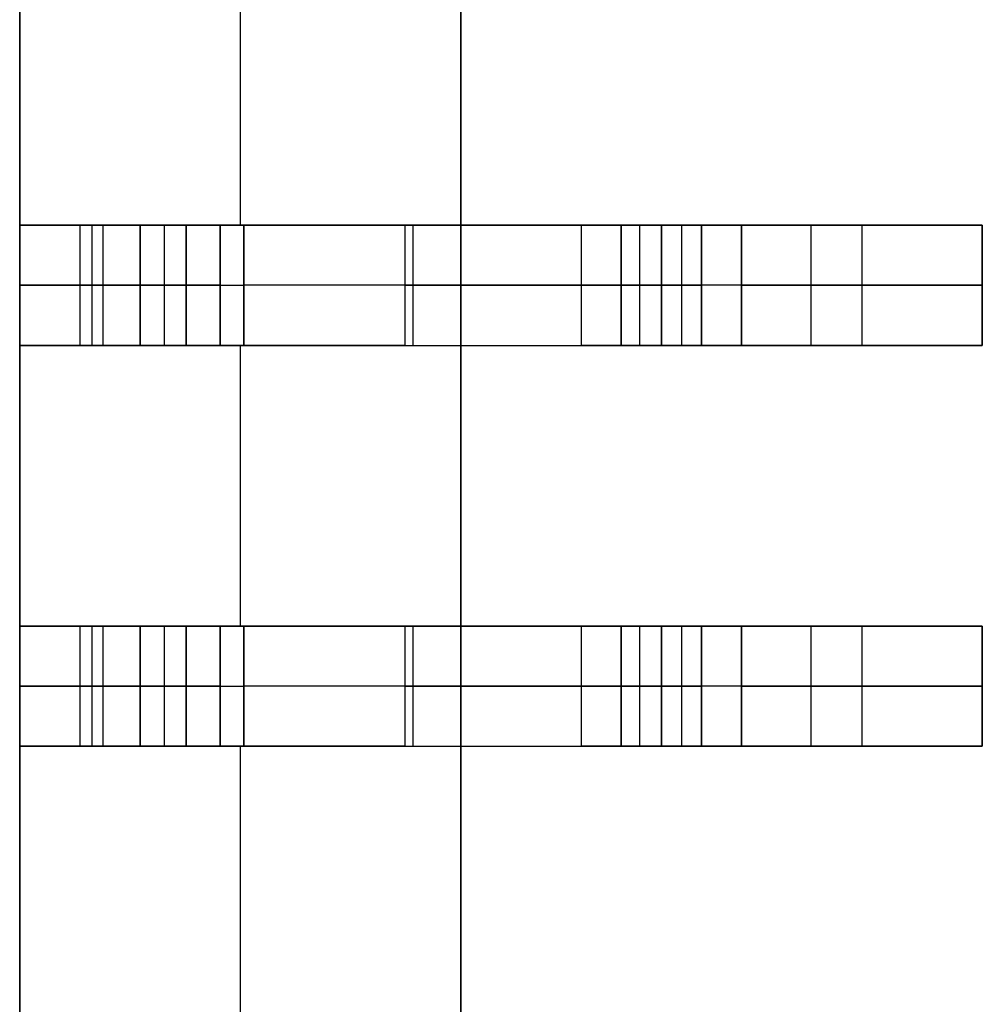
# Model space of a CAD drawing. Extents: x -64 to 57, y 4 to 161.
# Tile 282 of 342: x 12.72 to 13.92, y 142.2 to 143.42. Entities that reach past the tile are written whole.
import ezdxf

# ---------------------------------------------------------------- set-up
doc = ezdxf.new("R2010")
doc.units = 0
doc.layers.add('DEFAULT', color=7, linetype='CONTINUOUS')

msp = doc.modelspace()

# ---------------------------------------------------------------- linework, layer by layer
at = {"layer": 'DEFAULT', "color": 254}
for p, q in [((13.271, 128.8919, 41.6166), (13.271, 150.7919, 41.6166)), ((13.271, 128.8919, 41.6166), (13.271, 150.7919, 41.6166)), ((13.271, 129.9569, 41.1166), (13.271, 149.7269, 41.1166)), ((13.271, 149.7269, 41.1166), (13.271, 129.9569, 41.1166)), ((12.721, 149.5169, 37.6366), (12.721, 130.1669, 37.6366)), ((12.721, 149.5169, 39.3766), (12.721, 130.1669, 39.3766)), ((12.721, 130.1669, 37.6366), (12.721, 149.5169, 37.6366)), ((12.721, 143.1669, 41.1166), (12.721, 143.5169, 41.1166)), ((12.721, 143.5169, 41.1166), (12.721, 143.1669, 41.1166)), ((12.996, 143.5169, 41.1166), (12.996, 143.1669, 41.1166)), ((12.721, 143.1669, 40.7397), (12.721, 143.0169, 40.7397)), ((12.721, 143.1669, 38.0166), (12.721, 143.0169, 38.0166)), ((12.9284, 143.1669, 38.0166), (12.721, 143.1669, 38.0166)), ((12.721, 143.0169, 38.5166), (12.721, 143.1669, 38.5166)), ((12.721, 143.1669, 38.5166), (12.871, 143.1669, 38.5166)), ((12.721, 143.0169, 39.3866), (12.721, 143.1669, 39.3866)), ((12.721, 143.1669, 39.3866), (12.901, 143.1669, 39.3866)), ((12.721, 143.1669, 38.5166), (12.721, 143.1669, 38.0166)), ((12.871, 143.1669, 38.5166), (12.721, 143.1669, 38.5166)), ((12.721, 143.1669, 39.3866), (12.901, 143.1669, 39.3866)), ((12.721, 143.1669, 40.0666), (12.721, 143.1669, 39.3866)), ((12.721, 143.1669, 41.1166), (12.721, 143.1669, 40.7397)), ((13.201, 143.1669, 41.1166), (12.721, 143.1669, 41.1166)), ((12.721, 143.1669, 38.0166), (12.9284, 143.1669, 38.0166)), ((12.721, 143.0169, 40.0666), (12.721, 143.1669, 40.0666)), ((12.721, 143.1669, 39.3866), (12.721, 143.1669, 40.0666)), ((12.721, 143.0169, 39.3866), (12.721, 143.1669, 39.3866)), ((12.721, 143.1669, 40.0666), (12.721, 143.0169, 40.0666)), ((12.721, 143.1669, 38.0166), (12.721, 143.1669, 38.5166)), ((12.721, 143.0169, 38.0166), (12.721, 143.1669, 38.0166)), ((12.721, 143.1669, 38.5166), (12.721, 143.0169, 38.5166)), ((12.721, 143.1669, 40.7397), (12.721, 143.1669, 41.1166)), ((12.721, 143.0169, 40.7397), (12.721, 143.1669, 40.7397)), ((12.721, 143.1669, 41.1166), (13.201, 143.1669, 41.1166)), ((12.796, 143.1669, 38.5166), (12.796, 143.0169, 38.5166)), ((12.811, 143.1669, 39.3866), (12.811, 143.0169, 39.3866)), ((12.8247, 143.1669, 38.0166), (12.8247, 143.0169, 38.0166)), ((12.871, 143.0169, 38.5166), (12.871, 143.1669, 38.5166)), ((12.871, 143.1669, 38.5166), (12.871, 143.0169, 38.5166)), ((12.901, 143.1669, 39.3866), (12.901, 143.0169, 39.3866)), ((12.901, 143.1669, 39.3866), (12.901, 143.0169, 39.3866)), ((12.9284, 143.1669, 38.0166), (12.9284, 143.0169, 38.0166)), ((12.9284, 143.0169, 38.0166), (12.9284, 143.1669, 38.0166)), ((12.9284, 143.1669, 38.0166), (13.0005, 143.1669, 37.9858)), ((12.971, 143.0169, 39.3166), (12.971, 143.1669, 39.3166)), ((12.971, 143.0169, 39.3166), (12.971, 143.1669, 39.3166)), ((12.971, 143.1669, 39.3166), (12.971, 143.1669, 38.6166)), ((12.971, 143.1669, 38.6166), (12.971, 143.0169, 38.6166)), ((12.971, 143.1669, 38.9666), (12.971, 143.0169, 38.9666)), ((12.971, 143.1669, 38.6166), (12.971, 143.0169, 38.6166)), ((12.971, 143.0169, 40.3166), (12.971, 143.1669, 40.3166)), ((12.971, 143.1669, 40.3366), (12.971, 143.0169, 40.3366)), ((12.971, 143.1669, 40.3166), (12.971, 143.1669, 40.3366)), ((12.971, 143.0169, 40.3266), (12.971, 143.1669, 40.3266)), ((12.971, 143.0169, 40.3366), (12.971, 143.1669, 40.3366)), ((12.971, 143.1669, 39.3166), (12.971, 143.1669, 38.6166)), ((12.971, 143.1669, 40.3366), (12.971, 143.1669, 40.3166)), ((12.971, 143.1669, 39.3166), (13.471, 143.1669, 39.3166)), ((12.971, 143.1669, 40.3166), (12.971, 143.0169, 40.3166)), ((13.0005, 143.0169, 37.9858), (13.0005, 143.1669, 37.9858)), ((13.0005, 143.1669, 37.9858), (13.0005, 143.0169, 37.9858)), ((13.4215, 143.1669, 37.5473), (13.0005, 143.1669, 37.9858)), ((13.0005, 143.1669, 37.9858), (13.4215, 143.1669, 37.5473)), ((13.201, 143.1669, 41.1166), (13.201, 143.0169, 41.1166)), ((13.201, 143.1669, 41.1166), (13.201, 143.0169, 41.1166)), ((13.211, 143.1669, 37.7666), (13.211, 143.0169, 37.7666)), ((13.321, 143.1669, 37.652), (13.321, 143.1669, 41.0057)), ((13.4215, 143.0169, 37.5473), (13.4215, 143.1669, 37.5473)), ((13.4215, 143.0169, 37.5473), (13.4215, 143.1669, 37.5473)), ((13.4215, 143.1669, 37.5473), (13.4936, 143.1669, 37.5166)), ((13.471, 143.0169, 39.2966), (13.471, 143.1669, 39.2966)), ((13.471, 143.1669, 39.2966), (13.471, 143.0169, 39.2966)), ((13.471, 143.1669, 39.3966), (13.471, 143.1669, 39.2966)), ((13.471, 143.0169, 39.3966), (13.471, 143.1669, 39.3966)), ((13.471, 143.1669, 39.3466), (13.471, 143.0169, 39.3466)), ((13.471, 143.1669, 39.3966), (13.471, 143.0169, 39.3966)), ((13.471, 143.0169, 39.8466), (13.471, 143.1669, 39.8466)), ((13.471, 143.1669, 39.8466), (13.471, 143.0169, 39.8466)), ((13.471, 143.1669, 39.9466), (13.471, 143.1669, 39.8466)), ((13.471, 143.0169, 39.9466), (13.471, 143.1669, 39.9466)), ((13.471, 143.1669, 39.8966), (13.471, 143.0169, 39.8966)), ((13.471, 143.1669, 39.9466), (13.471, 143.0169, 39.9466)), ((13.471, 143.1669, 39.8466), (13.471, 143.1669, 39.9466)), ((13.471, 143.1669, 39.2966), (13.471, 143.1669, 39.3966)), ((13.4936, 143.1669, 37.5166), (13.4936, 143.0169, 37.5166)), ((13.4936, 143.1669, 37.5166), (13.4936, 143.0169, 37.5166)), ((13.921, 143.1669, 37.5166), (13.4936, 143.1669, 37.5166)), ((13.4936, 143.1669, 37.5166), (13.921, 143.1669, 37.5166)), ((13.521, 143.0169, 39.2466), (13.521, 143.1669, 39.2466)), ((13.521, 143.1669, 39.2466), (13.571, 143.1669, 39.2466)), ((13.521, 143.1669, 39.2466), (13.521, 143.0169, 39.2466)), ((13.521, 143.0169, 39.4466), (13.521, 143.1669, 39.4466)), ((13.521, 143.1669, 39.4466), (13.521, 143.0169, 39.4466)), ((13.521, 143.1669, 39.7966), (13.521, 143.1669, 39.4466)), ((13.521, 143.0169, 39.7966), (13.521, 143.1669, 39.7966)), ((13.521, 143.1669, 39.6216), (13.521, 143.0169, 39.6216)), ((13.521, 143.1669, 39.7966), (13.521, 143.0169, 39.7966)), ((13.521, 143.0169, 39.9966), (13.521, 143.1669, 39.9966)), ((13.521, 143.1669, 39.9966), (13.521, 143.0169, 39.9966)), ((13.571, 143.1669, 39.9966), (13.521, 143.1669, 39.9966)), ((13.521, 143.0169, 40.3466), (13.521, 143.1669, 40.3466)), ((13.521, 143.1669, 40.3466), (13.521, 143.0169, 40.3466)), ((13.521, 143.1669, 40.4766), (13.521, 143.1669, 40.3466)), ((13.521, 143.0169, 40.4766), (13.521, 143.1669, 40.4766)), ((13.521, 143.1669, 40.4116), (13.521, 143.0169, 40.4116)), ((13.521, 143.1669, 40.3466), (13.521, 143.1669, 40.4766)), ((13.521, 143.1669, 39.9966), (13.571, 143.1669, 39.9966)), ((13.521, 143.1669, 39.4466), (13.521, 143.1669, 39.7966)), ((13.571, 143.1669, 39.2466), (13.521, 143.1669, 39.2466)), ((13.521, 143.0169, 40.4766), (13.521, 143.1669, 40.4766)), ((13.546, 143.1669, 39.2466), (13.546, 143.0169, 39.2466)), ((13.546, 143.1669, 39.9966), (13.546, 143.0169, 39.9966)), ((13.571, 143.0169, 37.8666), (13.571, 143.1669, 37.8666)), ((13.571, 143.1669, 37.8666), (13.571, 143.0169, 37.8666)), ((13.571, 143.1669, 39.2466), (13.571, 143.1669, 37.8666)), ((13.571, 143.0169, 39.2466), (13.571, 143.1669, 39.2466)), ((13.571, 143.1669, 38.5566), (13.571, 143.0169, 38.5566)), ((13.571, 143.1669, 39.2466), (13.571, 143.0169, 39.2466)), ((13.571, 143.0169, 39.9966), (13.571, 143.1669, 39.9966)), ((13.571, 143.0169, 40.2966), (13.571, 143.1669, 40.2966)), ((13.571, 143.1669, 39.9966), (13.571, 143.0169, 39.9966)), ((13.571, 143.1669, 40.2966), (13.571, 143.1669, 39.9966)), ((13.571, 143.1669, 40.1466), (13.571, 143.0169, 40.1466)), ((13.571, 143.1669, 40.2966), (13.571, 143.0169, 40.2966)), ((13.571, 143.1669, 39.9966), (13.571, 143.1669, 40.2966)), ((13.571, 143.1669, 37.8666), (13.571, 143.1669, 39.2466)), ((13.621, 143.0169, 37.8166), (13.621, 143.1669, 37.8166)), ((13.621, 143.1669, 37.8166), (13.921, 143.1669, 37.8166)), ((13.621, 143.1669, 37.8166), (13.621, 143.0169, 37.8166)), ((13.921, 143.1669, 37.8166), (13.621, 143.1669, 37.8166)), ((13.7073, 143.1669, 37.5166), (13.7073, 143.0169, 37.5166)), ((13.771, 143.1669, 37.8166), (13.771, 143.0169, 37.8166)), ((13.921, 143.0169, 37.5166), (13.921, 143.1669, 37.5166)), ((13.921, 143.0169, 37.8166), (13.921, 143.1669, 37.8166)), ((13.921, 143.1669, 37.5166), (13.921, 143.0169, 37.5166)), ((13.921, 143.1669, 37.8166), (13.921, 143.1669, 37.5166)), ((13.921, 143.1669, 37.6666), (13.921, 143.0169, 37.6666)), ((13.921, 143.1669, 37.8166), (13.921, 143.0169, 37.8166)), ((13.921, 143.1669, 37.5166), (13.921, 143.1669, 37.8166)), ((12.9284, 143.0919, 38.0166), (12.721, 143.0919, 38.0166)), ((12.721, 143.0919, 38.5166), (12.871, 143.0919, 38.5166)), ((12.721, 143.0919, 39.3866), (12.901, 143.0919, 39.3866)), ((12.971, 143.0919, 39.3166), (12.971, 143.0919, 38.6166)), ((12.971, 143.0919, 40.3166), (12.971, 143.0919, 40.3366)), ((13.4215, 143.0919, 37.5473), (13.0005, 143.0919, 37.9858)), ((13.471, 143.0919, 39.2966), (13.471, 143.0919, 39.3966)), ((13.471, 143.0919, 39.8466), (13.471, 143.0919, 39.9466)), ((13.921, 143.0919, 37.5166), (13.4936, 143.0919, 37.5166)), ((13.521, 143.0919, 39.2466), (13.571, 143.0919, 39.2466)), ((13.521, 143.0919, 39.7966), (13.521, 143.0919, 39.4466)), ((13.571, 143.0919, 39.9966), (13.521, 143.0919, 39.9966)), ((13.521, 143.0919, 40.4766), (13.521, 143.0919, 40.3466)), ((13.571, 143.0919, 39.2466), (13.571, 143.0919, 37.8666)), ((13.571, 143.0919, 39.9966), (13.571, 143.0919, 40.2966)), ((13.621, 143.0919, 37.8166), (13.921, 143.0919, 37.8166)), ((13.921, 143.0919, 37.5166), (13.921, 143.0919, 37.8166)), ((12.871, 143.0169, 38.5166), (12.721, 143.0169, 38.5166)), ((12.721, 143.0169, 38.5166), (12.721, 143.0169, 38.0166)), ((12.721, 143.0169, 38.0166), (12.9284, 143.0169, 38.0166)), ((13.201, 143.0169, 41.1166), (12.721, 143.0169, 41.1166)), ((12.721, 143.0169, 41.1166), (12.721, 143.0169, 40.7397)), ((12.721, 143.0169, 40.0666), (12.721, 143.0169, 39.3866)), ((12.721, 143.0169, 39.3866), (12.901, 143.0169, 39.3866)), ((12.721, 143.0169, 38.0166), (12.9284, 143.0169, 38.0166)), ((12.871, 143.0169, 38.5166), (12.721, 143.0169, 38.5166)), ((12.901, 143.0169, 39.3866), (12.721, 143.0169, 39.3866)), ((12.721, 143.0169, 40.0666), (12.721, 143.0169, 39.3866)), ((12.721, 143.0169, 38.5166), (12.721, 143.0169, 38.0166)), ((12.721, 143.0169, 41.1166), (12.721, 143.0169, 40.7397)), ((12.721, 142.6669, 41.1166), (12.721, 143.0169, 41.1166)), ((12.721, 143.0169, 41.1166), (12.721, 142.6669, 41.1166)), ((13.201, 143.0169, 41.1166), (12.721, 143.0169, 41.1166)), ((12.9284, 143.0169, 38.0166), (13.0005, 143.0169, 37.9858)), ((12.971, 143.0169, 38.6166), (12.971, 143.0169, 39.3166)), ((12.971, 143.0169, 40.3366), (12.971, 143.0169, 40.3166)), ((12.971, 143.0169, 40.3366), (12.971, 143.0169, 40.3166)), ((12.971, 143.0169, 39.3166), (12.971, 143.0169, 38.6166)), ((12.971, 143.0169, 39.3166), (13.471, 143.0169, 39.3166)), ((12.996, 143.0169, 41.1166), (12.996, 142.6669, 41.1166)), ((13.0005, 143.0169, 37.9858), (13.4215, 143.0169, 37.5473)), ((13.0005, 143.0169, 37.9858), (13.4215, 143.0169, 37.5473)), ((13.321, 143.0169, 37.652), (13.321, 143.0169, 41.0057)), ((13.4215, 143.0169, 37.5473), (13.4936, 143.0169, 37.5166)), ((13.471, 143.0169, 39.2966), (13.471, 143.0169, 39.3966)), ((13.471, 143.0169, 39.8466), (13.471, 143.0169, 39.9466)), ((13.471, 143.0169, 39.2966), (13.471, 143.0169, 39.3966)), ((13.471, 143.0169, 39.8466), (13.471, 143.0169, 39.9466)), ((13.4936, 143.0169, 37.5166), (13.921, 143.0169, 37.5166)), ((13.4936, 143.0169, 37.5166), (13.921, 143.0169, 37.5166)), ((13.571, 143.0169, 39.2466), (13.521, 143.0169, 39.2466)), ((13.521, 143.0169, 39.4466), (13.521, 143.0169, 39.7966)), ((13.521, 143.0169, 39.9966), (13.571, 143.0169, 39.9966)), ((13.571, 143.0169, 39.2466), (13.521, 143.0169, 39.2466)), ((13.521, 143.0169, 39.4466), (13.521, 143.0169, 39.7966)), ((13.521, 143.0169, 39.9966), (13.571, 143.0169, 39.9966)), ((13.521, 143.0169, 40.3466), (13.521, 143.0169, 40.4766)), ((13.521, 143.0169, 40.3466), (13.521, 143.0169, 40.4766)), ((13.571, 143.0169, 37.8666), (13.571, 143.0169, 39.2466)), ((13.571, 143.0169, 39.9966), (13.571, 143.0169, 40.2966)), ((13.571, 143.0169, 37.8666), (13.571, 143.0169, 39.2466)), ((13.571, 143.0169, 39.9966), (13.571, 143.0169, 40.2966)), ((13.921, 143.0169, 37.8166), (13.621, 143.0169, 37.8166)), ((13.921, 143.0169, 37.8166), (13.621, 143.0169, 37.8166)), ((13.921, 143.0169, 37.5166), (13.921, 143.0169, 37.8166)), ((13.921, 143.0169, 37.5166), (13.921, 143.0169, 37.8166)), ((12.721, 142.6669, 40.7397), (12.721, 142.5169, 40.7397)), ((12.721, 142.6669, 38.0166), (12.721, 142.5169, 38.0166)), ((12.9284, 142.6669, 38.0166), (12.721, 142.6669, 38.0166)), ((12.721, 142.5169, 38.5166), (12.721, 142.6669, 38.5166)), ((12.721, 142.6669, 38.5166), (12.871, 142.6669, 38.5166)), ((12.721, 142.5169, 39.3866), (12.721, 142.6669, 39.3866)), ((12.721, 142.6669, 39.3866), (12.901, 142.6669, 39.3866)), ((12.721, 142.6669, 38.5166), (12.721, 142.6669, 38.0166)), ((12.871, 142.6669, 38.5166), (12.721, 142.6669, 38.5166)), ((12.721, 142.6669, 39.3866), (12.901, 142.6669, 39.3866)), ((12.721, 142.6669, 40.0666), (12.721, 142.6669, 39.3866)), ((12.721, 142.6669, 41.1166), (12.721, 142.6669, 40.7397)), ((13.201, 142.6669, 41.1166), (12.721, 142.6669, 41.1166)), ((12.721, 142.6669, 38.0166), (12.9284, 142.6669, 38.0166)), ((12.721, 142.5169, 40.0666), (12.721, 142.6669, 40.0666)), ((12.721, 142.6669, 39.3866), (12.721, 142.6669, 40.0666)), ((12.721, 142.5169, 39.3866), (12.721, 142.6669, 39.3866)), ((12.721, 142.6669, 40.0666), (12.721, 142.5169, 40.0666)), ((12.721, 142.6669, 38.0166), (12.721, 142.6669, 38.5166)), ((12.721, 142.5169, 38.0166), (12.721, 142.6669, 38.0166)), ((12.721, 142.6669, 38.5166), (12.721, 142.5169, 38.5166)), ((12.721, 142.6669, 40.7397), (12.721, 142.6669, 41.1166)), ((12.721, 142.5169, 40.7397), (12.721, 142.6669, 40.7397)), ((12.721, 142.6669, 41.1166), (13.201, 142.6669, 41.1166)), ((12.796, 142.6669, 38.5166), (12.796, 142.5169, 38.5166)), ((12.811, 142.6669, 39.3866), (12.811, 142.5169, 39.3866)), ((12.8247, 142.6669, 38.0166), (12.8247, 142.5169, 38.0166)), ((12.871, 142.5169, 38.5166), (12.871, 142.6669, 38.5166)), ((12.871, 142.6669, 38.5166), (12.871, 142.5169, 38.5166)), ((12.901, 142.6669, 39.3866), (12.901, 142.5169, 39.3866)), ((12.901, 142.6669, 39.3866), (12.901, 142.5169, 39.3866)), ((12.9284, 142.6669, 38.0166), (12.9284, 142.5169, 38.0166)), ((12.9284, 142.5169, 38.0166), (12.9284, 142.6669, 38.0166)), ((12.9284, 142.6669, 38.0166), (13.0005, 142.6669, 37.9858)), ((12.971, 142.5169, 39.3166), (12.971, 142.6669, 39.3166)), ((12.971, 142.5169, 39.3166), (12.971, 142.6669, 39.3166)), ((12.971, 142.6669, 39.3166), (12.971, 142.6669, 38.6166)), ((12.971, 142.6669, 38.6166), (12.971, 142.5169, 38.6166)), ((12.971, 142.6669, 38.9666), (12.971, 142.5169, 38.9666)), ((12.971, 142.6669, 38.6166), (12.971, 142.5169, 38.6166)), ((12.971, 142.5169, 40.3166), (12.971, 142.6669, 40.3166)), ((12.971, 142.6669, 40.3366), (12.971, 142.5169, 40.3366)), ((12.971, 142.6669, 40.3166), (12.971, 142.6669, 40.3366)), ((12.971, 142.5169, 40.3266), (12.971, 142.6669, 40.3266)), ((12.971, 142.5169, 40.3366), (12.971, 142.6669, 40.3366)), ((12.971, 142.6669, 39.3166), (12.971, 142.6669, 38.6166)), ((12.971, 142.6669, 40.3366), (12.971, 142.6669, 40.3166)), ((12.971, 142.6669, 39.3166), (13.471, 142.6669, 39.3166)), ((12.971, 142.6669, 40.3166), (12.971, 142.5169, 40.3166)), ((13.0005, 142.5169, 37.9858), (13.0005, 142.6669, 37.9858)), ((13.0005, 142.6669, 37.9858), (13.0005, 142.5169, 37.9858)), ((13.4215, 142.6669, 37.5473), (13.0005, 142.6669, 37.9858)), ((13.0005, 142.6669, 37.9858), (13.4215, 142.6669, 37.5473)), ((13.201, 142.6669, 41.1166), (13.201, 142.5169, 41.1166)), ((13.201, 142.6669, 41.1166), (13.201, 142.5169, 41.1166)), ((13.211, 142.6669, 37.7666), (13.211, 142.5169, 37.7666)), ((13.321, 142.6669, 37.652), (13.321, 142.6669, 41.0057)), ((13.4215, 142.5169, 37.5473), (13.4215, 142.6669, 37.5473)), ((13.4215, 142.5169, 37.5473), (13.4215, 142.6669, 37.5473)), ((13.4215, 142.6669, 37.5473), (13.4936, 142.6669, 37.5166)), ((13.471, 142.5169, 39.2966), (13.471, 142.6669, 39.2966)), ((13.471, 142.6669, 39.2966), (13.471, 142.5169, 39.2966)), ((13.471, 142.6669, 39.3966), (13.471, 142.6669, 39.2966)), ((13.471, 142.5169, 39.3966), (13.471, 142.6669, 39.3966)), ((13.471, 142.6669, 39.3466), (13.471, 142.5169, 39.3466)), ((13.471, 142.6669, 39.3966), (13.471, 142.5169, 39.3966)), ((13.471, 142.5169, 39.8466), (13.471, 142.6669, 39.8466)), ((13.471, 142.6669, 39.8466), (13.471, 142.5169, 39.8466)), ((13.471, 142.6669, 39.9466), (13.471, 142.6669, 39.8466)), ((13.471, 142.5169, 39.9466), (13.471, 142.6669, 39.9466)), ((13.471, 142.6669, 39.8966), (13.471, 142.5169, 39.8966)), ((13.471, 142.6669, 39.9466), (13.471, 142.5169, 39.9466)), ((13.471, 142.6669, 39.8466), (13.471, 142.6669, 39.9466)), ((13.471, 142.6669, 39.2966), (13.471, 142.6669, 39.3966)), ((13.4936, 142.6669, 37.5166), (13.4936, 142.5169, 37.5166)), ((13.4936, 142.6669, 37.5166), (13.4936, 142.5169, 37.5166)), ((13.921, 142.6669, 37.5166), (13.4936, 142.6669, 37.5166)), ((13.4936, 142.6669, 37.5166), (13.921, 142.6669, 37.5166)), ((13.521, 142.5169, 39.2466), (13.521, 142.6669, 39.2466)), ((13.521, 142.6669, 39.2466), (13.571, 142.6669, 39.2466)), ((13.521, 142.6669, 39.2466), (13.521, 142.5169, 39.2466)), ((13.521, 142.5169, 39.4466), (13.521, 142.6669, 39.4466)), ((13.521, 142.6669, 39.4466), (13.521, 142.5169, 39.4466)), ((13.521, 142.6669, 39.7966), (13.521, 142.6669, 39.4466)), ((13.521, 142.5169, 39.7966), (13.521, 142.6669, 39.7966)), ((13.521, 142.6669, 39.6216), (13.521, 142.5169, 39.6216)), ((13.521, 142.6669, 39.7966), (13.521, 142.5169, 39.7966)), ((13.521, 142.5169, 39.9966), (13.521, 142.6669, 39.9966)), ((13.521, 142.6669, 39.9966), (13.521, 142.5169, 39.9966)), ((13.571, 142.6669, 39.9966), (13.521, 142.6669, 39.9966)), ((13.521, 142.5169, 40.3466), (13.521, 142.6669, 40.3466)), ((13.521, 142.6669, 40.3466), (13.521, 142.5169, 40.3466)), ((13.521, 142.6669, 40.4766), (13.521, 142.6669, 40.3466)), ((13.521, 142.5169, 40.4766), (13.521, 142.6669, 40.4766)), ((13.521, 142.6669, 40.4116), (13.521, 142.5169, 40.4116)), ((13.521, 142.6669, 40.3466), (13.521, 142.6669, 40.4766)), ((13.521, 142.6669, 39.9966), (13.571, 142.6669, 39.9966)), ((13.521, 142.6669, 39.4466), (13.521, 142.6669, 39.7966)), ((13.571, 142.6669, 39.2466), (13.521, 142.6669, 39.2466)), ((13.521, 142.5169, 40.4766), (13.521, 142.6669, 40.4766)), ((13.546, 142.6669, 39.2466), (13.546, 142.5169, 39.2466)), ((13.546, 142.6669, 39.9966), (13.546, 142.5169, 39.9966)), ((13.571, 142.5169, 37.8666), (13.571, 142.6669, 37.8666)), ((13.571, 142.6669, 37.8666), (13.571, 142.5169, 37.8666)), ((13.571, 142.6669, 39.2466), (13.571, 142.6669, 37.8666)), ((13.571, 142.5169, 39.2466), (13.571, 142.6669, 39.2466)), ((13.571, 142.6669, 38.5566), (13.571, 142.5169, 38.5566)), ((13.571, 142.6669, 39.2466), (13.571, 142.5169, 39.2466)), ((13.571, 142.5169, 39.9966), (13.571, 142.6669, 39.9966)), ((13.571, 142.5169, 40.2966), (13.571, 142.6669, 40.2966)), ((13.571, 142.6669, 39.9966), (13.571, 142.5169, 39.9966)), ((13.571, 142.6669, 40.2966), (13.571, 142.6669, 39.9966)), ((13.571, 142.6669, 40.1466), (13.571, 142.5169, 40.1466)), ((13.571, 142.6669, 40.2966), (13.571, 142.5169, 40.2966)), ((13.571, 142.6669, 39.9966), (13.571, 142.6669, 40.2966)), ((13.571, 142.6669, 37.8666), (13.571, 142.6669, 39.2466)), ((13.621, 142.5169, 37.8166), (13.621, 142.6669, 37.8166)), ((13.621, 142.6669, 37.8166), (13.921, 142.6669, 37.8166)), ((13.621, 142.6669, 37.8166), (13.621, 142.5169, 37.8166)), ((13.921, 142.6669, 37.8166), (13.621, 142.6669, 37.8166)), ((13.7073, 142.6669, 37.5166), (13.7073, 142.5169, 37.5166)), ((13.771, 142.6669, 37.8166), (13.771, 142.5169, 37.8166)), ((13.921, 142.5169, 37.5166), (13.921, 142.6669, 37.5166)), ((13.921, 142.5169, 37.8166), (13.921, 142.6669, 37.8166)), ((13.921, 142.6669, 37.5166), (13.921, 142.5169, 37.5166)), ((13.921, 142.6669, 37.8166), (13.921, 142.6669, 37.5166)), ((13.921, 142.6669, 37.6666), (13.921, 142.5169, 37.6666)), ((13.921, 142.6669, 37.8166), (13.921, 142.5169, 37.8166)), ((13.921, 142.6669, 37.5166), (13.921, 142.6669, 37.8166)), ((12.9284, 142.5919, 38.0166), (12.721, 142.5919, 38.0166)), ((12.721, 142.5919, 38.5166), (12.871, 142.5919, 38.5166)), ((12.721, 142.5919, 39.3866), (12.901, 142.5919, 39.3866)), ((12.971, 142.5919, 39.3166), (12.971, 142.5919, 38.6166)), ((12.971, 142.5919, 40.3166), (12.971, 142.5919, 40.3366)), ((13.4215, 142.5919, 37.5473), (13.0005, 142.5919, 37.9858)), ((13.471, 142.5919, 39.2966), (13.471, 142.5919, 39.3966)), ((13.471, 142.5919, 39.8466), (13.471, 142.5919, 39.9466)), ((13.921, 142.5919, 37.5166), (13.4936, 142.5919, 37.5166)), ((13.521, 142.5919, 39.2466), (13.571, 142.5919, 39.2466)), ((13.521, 142.5919, 39.7966), (13.521, 142.5919, 39.4466)), ((13.571, 142.5919, 39.9966), (13.521, 142.5919, 39.9966)), ((13.521, 142.5919, 40.4766), (13.521, 142.5919, 40.3466)), ((13.571, 142.5919, 39.2466), (13.571, 142.5919, 37.8666)), ((13.571, 142.5919, 39.9966), (13.571, 142.5919, 40.2966)), ((13.621, 142.5919, 37.8166), (13.921, 142.5919, 37.8166)), ((13.921, 142.5919, 37.5166), (13.921, 142.5919, 37.8166)), ((12.871, 142.5169, 38.5166), (12.721, 142.5169, 38.5166)), ((12.721, 142.5169, 38.5166), (12.721, 142.5169, 38.0166)), ((12.721, 142.5169, 38.0166), (12.9284, 142.5169, 38.0166)), ((13.201, 142.5169, 41.1166), (12.721, 142.5169, 41.1166)), ((12.721, 142.5169, 41.1166), (12.721, 142.5169, 40.7397)), ((12.721, 142.5169, 40.0666), (12.721, 142.5169, 39.3866)), ((12.721, 142.5169, 39.3866), (12.901, 142.5169, 39.3866)), ((12.721, 142.5169, 38.0166), (12.9284, 142.5169, 38.0166)), ((12.871, 142.5169, 38.5166), (12.721, 142.5169, 38.5166)), ((12.901, 142.5169, 39.3866), (12.721, 142.5169, 39.3866)), ((12.721, 142.5169, 40.0666), (12.721, 142.5169, 39.3866)), ((12.721, 142.5169, 38.5166), (12.721, 142.5169, 38.0166)), ((12.721, 142.5169, 41.1166), (12.721, 142.5169, 40.7397)), ((12.721, 142.1669, 41.1166), (12.721, 142.5169, 41.1166)), ((12.721, 142.5169, 41.1166), (12.721, 142.1669, 41.1166)), ((13.201, 142.5169, 41.1166), (12.721, 142.5169, 41.1166)), ((12.9284, 142.5169, 38.0166), (13.0005, 142.5169, 37.9858)), ((12.971, 142.5169, 38.6166), (12.971, 142.5169, 39.3166)), ((12.971, 142.5169, 40.3366), (12.971, 142.5169, 40.3166)), ((12.971, 142.5169, 40.3366), (12.971, 142.5169, 40.3166)), ((12.971, 142.5169, 39.3166), (12.971, 142.5169, 38.6166)), ((12.971, 142.5169, 39.3166), (13.471, 142.5169, 39.3166)), ((12.996, 142.5169, 41.1166), (12.996, 142.1669, 41.1166)), ((13.0005, 142.5169, 37.9858), (13.4215, 142.5169, 37.5473)), ((13.0005, 142.5169, 37.9858), (13.4215, 142.5169, 37.5473)), ((13.321, 142.5169, 37.652), (13.321, 142.5169, 41.0057)), ((13.4215, 142.5169, 37.5473), (13.4936, 142.5169, 37.5166)), ((13.471, 142.5169, 39.2966), (13.471, 142.5169, 39.3966)), ((13.471, 142.5169, 39.8466), (13.471, 142.5169, 39.9466)), ((13.471, 142.5169, 39.2966), (13.471, 142.5169, 39.3966)), ((13.471, 142.5169, 39.8466), (13.471, 142.5169, 39.9466)), ((13.4936, 142.5169, 37.5166), (13.921, 142.5169, 37.5166)), ((13.4936, 142.5169, 37.5166), (13.921, 142.5169, 37.5166)), ((13.571, 142.5169, 39.2466), (13.521, 142.5169, 39.2466)), ((13.521, 142.5169, 39.4466), (13.521, 142.5169, 39.7966)), ((13.521, 142.5169, 39.9966), (13.571, 142.5169, 39.9966)), ((13.571, 142.5169, 39.2466), (13.521, 142.5169, 39.2466)), ((13.521, 142.5169, 39.4466), (13.521, 142.5169, 39.7966)), ((13.521, 142.5169, 39.9966), (13.571, 142.5169, 39.9966)), ((13.521, 142.5169, 40.3466), (13.521, 142.5169, 40.4766)), ((13.521, 142.5169, 40.3466), (13.521, 142.5169, 40.4766)), ((13.571, 142.5169, 37.8666), (13.571, 142.5169, 39.2466)), ((13.571, 142.5169, 39.9966), (13.571, 142.5169, 40.2966)), ((13.571, 142.5169, 37.8666), (13.571, 142.5169, 39.2466)), ((13.571, 142.5169, 39.9966), (13.571, 142.5169, 40.2966)), ((13.921, 142.5169, 37.8166), (13.621, 142.5169, 37.8166)), ((13.921, 142.5169, 37.8166), (13.621, 142.5169, 37.8166)), ((13.921, 142.5169, 37.5166), (13.921, 142.5169, 37.8166)), ((13.921, 142.5169, 37.5166), (13.921, 142.5169, 37.8166))]:
    msp.add_line(p, q, dxfattribs=at)
at = {"layer": 'DEFAULT', "color": 254, "extrusion": (-1.19249e-08, 1, -9.86076e-32)}
for centre, radius, start, end in [((-12.521, 40.3366, 143.1669), 0.45, 116.3878, 180), ((-12.721, 40.3166, 143.1669), 0.25, 180, 270), ((-12.871, 38.6166, 143.1669), 0.1, 180, 270), ((-12.901, 39.3166, 143.1669), 0.07, 90, 180), ((-12.9284, 37.9166, 143.1669), 0.1, 90, 136.1691), ((-12.721, 40.4766, 143.1669), 0.8, 126.8699, 180), ((-13.4936, 37.6166, 143.1669), 0.1, 270, 316.1691), ((-13.521, 39.2966, 143.1669), 0.05, 270, 360), ((-13.521, 39.3966, 143.1669), 0.05, 360, 90), ((-13.521, 39.8466, 143.1669), 0.05, 270, 360), ((-13.521, 39.9466, 143.1669), 0.05, 360, 90), ((-13.571, 40.3466, 143.1669), 0.05, 270, 360), ((-13.621, 37.8666, 143.1669), 0.05, 270, 360), ((-12.521, 40.3366, 143.0169), 0.45, 116.3878, 180), ((-12.721, 40.3166, 143.0169), 0.25, 180, 270), ((-12.871, 38.6166, 143.0169), 0.1, 180, 270), ((-12.901, 39.3166, 143.0169), 0.07, 90, 180), ((-12.9284, 37.9166, 143.0169), 0.1, 90, 136.1691), ((-12.721, 40.4766, 143.0169), 0.8, 126.8699, 180), ((-13.4936, 37.6166, 143.0169), 0.1, 270, 316.1691), ((-13.521, 39.2966, 143.0169), 0.05, 270, 360), ((-13.521, 39.3966, 143.0169), 0.05, 360, 90), ((-13.521, 39.8466, 143.0169), 0.05, 270, 360), ((-13.521, 39.9466, 143.0169), 0.05, 360, 90), ((-13.571, 40.3466, 143.0169), 0.05, 270, 360), ((-13.621, 37.8666, 143.0169), 0.05, 270, 360), ((-12.521, 40.3366, 142.6669), 0.45, 116.3878, 180), ((-12.721, 40.3166, 142.6669), 0.25, 180, 270), ((-12.871, 38.6166, 142.6669), 0.1, 180, 270), ((-12.901, 39.3166, 142.6669), 0.07, 90, 180), ((-12.9284, 37.9166, 142.6669), 0.1, 90, 136.1691), ((-12.721, 40.4766, 142.6669), 0.8, 126.8699, 180), ((-13.4936, 37.6166, 142.6669), 0.1, 270, 316.1691), ((-13.521, 39.2966, 142.6669), 0.05, 270, 360), ((-13.521, 39.3966, 142.6669), 0.05, 360, 90), ((-13.521, 39.8466, 142.6669), 0.05, 270, 360), ((-13.521, 39.9466, 142.6669), 0.05, 360, 90), ((-13.571, 40.3466, 142.6669), 0.05, 270, 360), ((-13.621, 37.8666, 142.6669), 0.05, 270, 360), ((-12.521, 40.3366, 142.5169), 0.45, 116.3878, 180), ((-12.721, 40.3166, 142.5169), 0.25, 180, 270), ((-12.871, 38.6166, 142.5169), 0.1, 180, 270), ((-12.901, 39.3166, 142.5169), 0.07, 90, 180), ((-12.9284, 37.9166, 142.5169), 0.1, 90, 136.1691), ((-12.721, 40.4766, 142.5169), 0.8, 126.8699, 180), ((-13.4936, 37.6166, 142.5169), 0.1, 270, 316.1691), ((-13.521, 39.2966, 142.5169), 0.05, 270, 360), ((-13.521, 39.3966, 142.5169), 0.05, 360, 90), ((-13.521, 39.8466, 142.5169), 0.05, 270, 360), ((-13.521, 39.9466, 142.5169), 0.05, 360, 90), ((-13.571, 40.3466, 142.5169), 0.05, 270, 360), ((-13.621, 37.8666, 142.5169), 0.05, 270, 360)]:
    msp.add_arc(centre, radius, start, end, dxfattribs=at)
at = {"layer": 'DEFAULT', "color": 254, "extrusion": (-1.19249e-08, 1, 4.21601e-14)}
msp.add_arc((-12.721, 40.3166, 143.1669), 0.25, 180, 270, dxfattribs=at)
at = {"layer": 'DEFAULT', "color": 254, "extrusion": (-1.19247e-08, 1, 6.7411e-14)}
for centre in [(-12.521, 40.3366, 143.1669), (-12.521, 40.3366, 142.6669)]:
    msp.add_arc(centre, 0.45, 116.3878, 180, dxfattribs=at)
at = {"layer": 'DEFAULT', "color": 254, "extrusion": (-1.19255e-08, 1, 6.31283e-13)}
for centre in [(-12.871, 38.6166, 143.1669), (-12.871, 38.6166, 142.6669)]:
    msp.add_arc(centre, 0.1, 180, 270, dxfattribs=at)
at = {"layer": 'DEFAULT', "color": 254, "extrusion": (-1.19255e-08, 1, -9.62071e-13)}
for centre in [(-12.901, 39.3166, 143.1669), (-12.901, 39.3166, 142.6669)]:
    msp.add_arc(centre, 0.07, 90, 180, dxfattribs=at)
at = {"layer": 'DEFAULT', "color": 254, "extrusion": (-1.19244e-08, 1, 2.54816e-13)}
for centre in [(-12.721, 40.4766, 143.1669), (-12.721, 40.4766, 142.6669)]:
    msp.add_arc(centre, 0.8, 126.8699, 180, dxfattribs=at)
at = {"layer": 'DEFAULT', "color": 254, "extrusion": (-1.19246e-08, 1, -5.40067e-13)}
for centre in [(-13.521, 39.9466, 143.1669), (-13.521, 39.3966, 143.1669), (-13.521, 39.9466, 142.6669), (-13.521, 39.3966, 142.6669), (-13.521, 39.3966, 142.5169), (-13.521, 39.9466, 142.5169)]:
    msp.add_arc(centre, 0.05, 360, 90, dxfattribs=at)
at = {"layer": 'DEFAULT', "color": 254, "extrusion": (-1.19246e-08, 1, 5.39024e-13)}
for centre in [(-13.521, 39.8466, 143.1669), (-13.521, 39.2966, 143.1669), (-13.621, 37.8666, 143.0169), (-13.521, 39.8466, 142.6669), (-13.521, 39.2966, 142.6669), (-13.521, 39.2966, 142.5169), (-13.521, 39.8466, 142.5169), (-13.621, 37.8666, 142.5169)]:
    msp.add_arc(centre, 0.05, 270, 360, dxfattribs=at)
at = {"layer": 'DEFAULT', "color": 254, "extrusion": (-1.1925e-08, 1, -4.31354e-13)}
for centre in [(-13.571, 40.3466, 143.1669), (-13.571, 40.3466, 142.6669)]:
    msp.add_arc(centre, 0.05, 270, 360, dxfattribs=at)
at = {"layer": 'DEFAULT', "color": 254, "extrusion": (-1.1926e-08, 1, -8.33297e-13)}
for centre in [(-13.621, 37.8666, 143.1669), (-13.621, 37.8666, 142.6669)]:
    msp.add_arc(centre, 0.05, 270, 360, dxfattribs=at)
at = {"layer": 'DEFAULT', "color": 254, "extrusion": (-1.19249e-08, 1, 0)}
for centre, radius, start, end in [((-12.521, 40.3366, 143.0919), 0.45, 116.3878, 180), ((-12.721, 40.3166, 143.0919), 0.25, 180, 270), ((-12.871, 38.6166, 143.0919), 0.1, 180, 270), ((-12.901, 39.3166, 143.0919), 0.07, 90, 180), ((-12.9284, 37.9166, 143.0919), 0.1, 90, 136.1691), ((-12.721, 40.4766, 143.0919), 0.8, 126.8699, 180), ((-13.4936, 37.6166, 143.0919), 0.1, 270, 316.1691), ((-13.521, 39.2966, 143.0919), 0.05, 270, 360), ((-13.521, 39.3966, 143.0919), 0.05, 360, 90), ((-13.521, 39.8466, 143.0919), 0.05, 270, 360), ((-13.521, 39.9466, 143.0919), 0.05, 360, 90), ((-13.571, 40.3466, 143.0919), 0.05, 270, 360), ((-13.621, 37.8666, 143.0919), 0.05, 270, 360), ((-12.521, 40.3366, 142.5919), 0.45, 116.3878, 180), ((-12.721, 40.3166, 142.5919), 0.25, 180, 270), ((-12.871, 38.6166, 142.5919), 0.1, 180, 270), ((-12.901, 39.3166, 142.5919), 0.07, 90, 180), ((-12.9284, 37.9166, 142.5919), 0.1, 90, 136.1691), ((-12.721, 40.4766, 142.5919), 0.8, 126.8699, 180), ((-13.4936, 37.6166, 142.5919), 0.1, 270, 316.1691), ((-13.521, 39.2966, 142.5919), 0.05, 270, 360), ((-13.521, 39.3966, 142.5919), 0.05, 360, 90), ((-13.521, 39.8466, 142.5919), 0.05, 270, 360), ((-13.521, 39.9466, 142.5919), 0.05, 360, 90), ((-13.571, 40.3466, 142.5919), 0.05, 270, 360), ((-13.621, 37.8666, 142.5919), 0.05, 270, 360)]:
    msp.add_arc(centre, radius, start, end, dxfattribs=at)
at = {"layer": 'DEFAULT', "color": 254, "extrusion": (-1.19249e-08, 1, 7.49279e-15)}
for centre in [(-12.521, 40.3366, 143.0169), (-12.521, 40.3366, 142.5169)]:
    msp.add_arc(centre, 0.45, 116.3878, 180, dxfattribs=at)
at = {"layer": 'DEFAULT', "color": 254, "extrusion": (-1.19251e-08, 1, 1.22549e-13)}
msp.add_arc((-12.721, 40.3166, 143.0169), 0.25, 180, 270, dxfattribs=at)
at = {"layer": 'DEFAULT', "color": 254, "extrusion": (-1.19248e-08, 1, -5.48777e-14)}
for centre in [(-12.871, 38.6166, 143.0169), (-12.871, 38.6166, 142.5169)]:
    msp.add_arc(centre, 0.1, 180, 270, dxfattribs=at)
at = {"layer": 'DEFAULT', "color": 254, "extrusion": (-1.19252e-08, 1, -2.68944e-13)}
for centre in [(-12.901, 39.3166, 143.0169), (-12.901, 39.3166, 142.5169)]:
    msp.add_arc(centre, 0.07, 90, 180, dxfattribs=at)
at = {"layer": 'DEFAULT', "color": 254, "extrusion": (-1.1925e-08, 1, -4.61745e-14)}
msp.add_arc((-12.721, 40.4766, 143.0169), 0.8, 126.8699, 180, dxfattribs=at)
at = {"layer": 'DEFAULT', "color": 254, "extrusion": (-1.19233e-08, 1, 1.91135e-12)}
for centre in [(-13.521, 39.2966, 143.0169), (-13.521, 39.8466, 143.0169)]:
    msp.add_arc(centre, 0.05, 270, 360, dxfattribs=at)
at = {"layer": 'DEFAULT', "color": 254, "extrusion": (-1.19233e-08, 1, -1.91239e-12)}
for centre in [(-13.521, 39.3966, 143.0169), (-13.521, 39.9466, 143.0169)]:
    msp.add_arc(centre, 0.05, 360, 90, dxfattribs=at)
at = {"layer": 'DEFAULT', "color": 254, "extrusion": (-1.19237e-08, 1, 9.40968e-13)}
for centre in [(-13.571, 40.3466, 143.0169), (-13.571, 40.3466, 142.5169)]:
    msp.add_arc(centre, 0.05, 270, 360, dxfattribs=at)
at = {"layer": 'DEFAULT', "color": 254, "extrusion": (-1.19249e-08, 1, 4.09824e-14)}
msp.add_arc((-12.721, 40.3166, 142.6669), 0.25, 180, 270, dxfattribs=at)
at = {"layer": 'DEFAULT', "color": 254, "extrusion": (-1.19246e-08, 1, -2.33482e-13)}
msp.add_arc((-12.721, 40.3166, 142.5169), 0.25, 180, 270, dxfattribs=at)
at = {"layer": 'DEFAULT', "color": 254, "extrusion": (-1.19247e-08, 1, 1.04321e-13)}
msp.add_arc((-12.721, 40.4766, 142.5169), 0.8, 126.8699, 180, dxfattribs=at)

doc.saveas('drawing.dxf')
